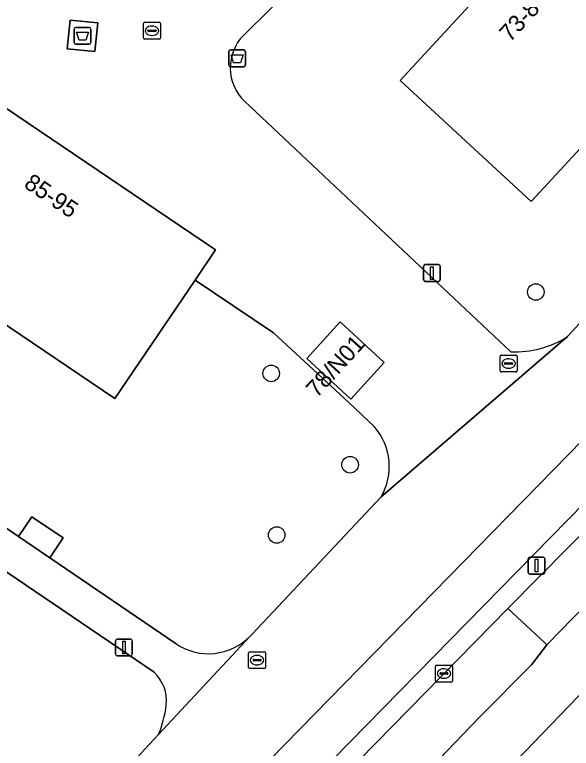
# Model space of a CAD drawing. Extents: x 159039 to 160102, y 381214 to 382524.
# Drawn here: x 159848.02 to 159880.98, y 381940.66 to 381984.1 of the extents above; entities that cross this region are included whole.
import ezdxf

# ---------------------------------------------------------------- set-up
doc = ezdxf.new("R2010")
doc.units = 0
for name, color, linetype in [('IMGEO_Afval_apart_plaats', 7, 'Continuous'), ('IMGEO_Afvalbak', 7, 'Continuous'), ('IMGEO_Berm_open', 7, 'Continuous'), ('IMGEO_Boom', 7, 'Continuous'), ('IMGEO_Brandkraan', 7, 'Continuous'), ('IMGEO_Fietspad_gesloten', 7, 'Continuous'), ('IMGEO_Groenvoorziening', 7, 'Continuous'), ('IMGEO_Kolk', 7, 'Continuous'), ('IMGEO_Lichtmast', 7, 'Continuous'), ('IMGEO_OVBaan_gesloten', 7, 'Continuous'), ('IMGEO_Pand', 7, 'Continuous'), ('IMGEO_Pand_nummerreeks', 7, 'Continuous'), ('IMGEO_Rijbaan_regionaal_gesloten', 7, 'Continuous'), ('IMGEO_Rioolput', 7, 'Continuous'), ('IMGEO_Voetpad_gesloten', 7, 'Continuous'), ('IMGEO_Voetpad_open', 7, 'Continuous')]:
    doc.layers.add(name, color=color, linetype=linetype)

msp = doc.modelspace()

# ---------------------------------------------------------------- linework, layer by layer
at = {"layer": 'IMGEO_Afval_apart_plaats'}
for p, q in [((159851.54, 381982.45), (159851.54, 381983.25)), ((159851.54, 381983.25), (159851.54, 381982.45)), ((159851.64, 381983.35), (159852.43, 381983.35)), ((159852.43, 381983.35), (159851.64, 381983.35)), ((159852.53, 381983.25), (159852.53, 381982.45)), ((159852.53, 381982.45), (159852.53, 381983.25)), ((159852.43, 381982.35), (159851.64, 381982.35)), ((159851.64, 381982.35), (159852.43, 381982.35))]:
    msp.add_line(p, q, dxfattribs=at)
msp.add_lwpolyline([(159851.683, 381983.064), (159852.387, 381983.064), (159852.238, 381982.594), (159851.832, 381982.594), (159851.683, 381983.064)], dxfattribs=at)
for centre, start, end in [((159851.64, 381983.25), 90, 180), ((159851.64, 381983.25), 90, 180), ((159852.43, 381983.25), 0, 90), ((159852.43, 381983.25), 360, 90), ((159851.64, 381982.45), 180, 270), ((159851.64, 381982.45), 180, 270), ((159852.43, 381982.45), 270, 0), ((159852.43, 381982.45), 270, 0)]:
    msp.add_arc(centre, 0.1, start, end, dxfattribs=at)
at = {"layer": 'IMGEO_Afvalbak'}
for p, q in [((159860.692, 381981.118), (159860.692, 381981.918)), ((159860.692, 381981.918), (159860.692, 381981.118)), ((159860.792, 381982.018), (159861.582, 381982.018)), ((159861.582, 381982.018), (159860.792, 381982.018)), ((159861.682, 381981.918), (159861.682, 381981.118)), ((159861.682, 381981.118), (159861.682, 381981.918)), ((159861.582, 381981.018), (159860.792, 381981.018)), ((159860.792, 381981.018), (159861.582, 381981.018))]:
    msp.add_line(p, q, dxfattribs=at)
msp.add_lwpolyline([(159860.835, 381981.732), (159861.539, 381981.732), (159861.39, 381981.262), (159860.984, 381981.262), (159860.835, 381981.732)], dxfattribs=at)
for centre, start, end in [((159860.792, 381981.918), 90, 180), ((159860.792, 381981.918), 90, 180), ((159861.582, 381981.918), 0, 90), ((159861.582, 381981.918), 360, 90), ((159860.792, 381981.118), 180, 270), ((159860.792, 381981.118), 180, 270), ((159861.582, 381981.118), 270, 0), ((159861.582, 381981.118), 270, 0)]:
    msp.add_arc(centre, 0.1, start, end, dxfattribs=at)
at = {"layer": 'IMGEO_Berm_open'}
for points in [[(159903.088, 381975.101), (159902.248, 381975.962), (159899.911, 381973.728), (159889.154, 381962.892), (159884.766, 381958.256), (159857.889, 381930.861), (159857.802, 381930.767)], [(159858.668, 381930.002), (159877.229, 381948.932), (159903.088, 381975.101)]]:
    msp.add_lwpolyline(points, dxfattribs=at)
at = {"layer": 'IMGEO_Boom'}
for centre in [(159878.874, 381967.684), (159863.209, 381962.86), (159867.878, 381957.451), (159863.534, 381953.288)]:
    msp.add_circle(centre, 0.489, dxfattribs=at)
at = {"layer": 'IMGEO_Brandkraan'}
for p, q in [((159861.871, 381945.452), (159861.871, 381946.304)), ((159861.946, 381946.378), (159862.798, 381946.378)), ((159862.872, 381946.304), (159862.872, 381945.452)), ((159862.13, 381945.872), (159862.13, 381945.884)), ((159862.173, 381945.921), (159862.571, 381945.921)), ((159862.359, 381946.158), (159862.384, 381946.158)), ((159862.614, 381945.884), (159862.614, 381945.872)), ((159862.568, 381945.835), (159862.17, 381945.835)), ((159862.382, 381945.598), (159862.357, 381945.598)), ((159862.798, 381945.378), (159861.946, 381945.378))]:
    msp.add_line(p, q, dxfattribs=at)
for points in [[(159861.871, 381945.452), (159861.871, 381946.304)], [(159861.946, 381946.378), (159862.798, 381946.378)], [(159862.872, 381946.304), (159862.872, 381945.452)], [(159862.798, 381945.378), (159861.946, 381945.378)]]:
    msp.add_lwpolyline(points, dxfattribs=at)
for centre, radius, start, end in [((159861.948, 381946.302), 0.0765, 91.552, 178.448), ((159861.948, 381946.302), 0.0765, 91.552, 178.448), ((159862.796, 381946.302), 0.0765, 1.552, 88.448), ((159862.796, 381946.302), 0.0765, 1.552, 88.448), ((159862.17, 381945.881), 0.0403, 85.8775, 175.7526), ((159862.167, 381945.871), 0.0366, 178.938, 274.7102), ((159862.571, 381945.878), 0.043, 264.8664, 352.4533), ((159862.575, 381945.883), 0.0386, 1.7309, 96.639), ((159861.948, 381945.454), 0.0765, 181.552, 268.448), ((159861.948, 381945.454), 0.0765, 181.552, 268.448), ((159862.796, 381945.454), 0.0765, 271.552, 358.448), ((159862.796, 381945.454), 0.0765, 271.552, 358.448)]:
    msp.add_arc(centre, radius, start, end, dxfattribs=at)
for centre, major_axis, ratio, start_param, end_param in [((159862.358, 381945.878), (-0.387, 0.002), 0.722429, 4.712389, 7.853982), ((159862.383, 381945.878), (-0.39, 0.002), 0.717154, 1.570796, 4.712389)]:
    msp.add_ellipse(centre, major_axis=major_axis, ratio=ratio, start_param=start_param, end_param=end_param, dxfattribs=at)
at = {"layer": 'IMGEO_Fietspad_gesloten'}
for points in [[(160031.184, 382122.755), (159998.124, 382086.853), (159997.111, 382086.011), (159989.668, 382076.046), (159983.09, 382067.55), (159979.985, 382063.825), (159976.515, 382059.946), (159953.368, 382034.515), (159918.003, 381996.384), (159907.093, 381985.094), (159902.578, 381980.245), (159898.248, 381975.594), (159887.593, 381964.744), (159883.554, 381960.705), (159881.67, 381958.927), (159861.368, 381938.178), (159856.477, 381933.228)], [(159854.825, 381927.527), (159857.802, 381930.767), (159857.889, 381930.861), (159884.766, 381958.256)]]:
    msp.add_lwpolyline(points, dxfattribs=at)
at = {"layer": 'IMGEO_Groenvoorziening'}
for points in [[(159921.055, 382058.666), (159916.908, 382051.807), (159924.822, 382044.468), (159926.002, 382045.804), (159928.92, 382043.137), (159930.524, 382044.874), (159938.294, 382037.701), (159926.358, 382024.773), (159914.419, 382011.841), (159903.486, 382000), (159902.48, 381998.91), (159890.541, 381985.979), (159878.602, 381973.047), (159870.838, 381980.213)], [(159880.76, 381965.037), (159913.053, 382000), (159945.917, 382035.581)], [(159870.838, 381980.213), (159876.608, 381986.463), (159873.554, 381989.169), (159875.871, 381991.596), (159872.907, 381994.285), (159866.367, 381987.633), (159861.559, 381982.872)], [(159802.62, 381984.105), (159816.47, 381974.858), (159848.247, 381953.205), (159849.03, 381954.364), (159850.892, 381953.125), (159850.094, 381951.947), (159857.575, 381946.849)], [(159861.624, 381978.979), (159877.395, 381964.134)], [(159869.329, 381959.69), (159867.8, 381961.13), (159863.349, 381965.266), (159858.697, 381968.392), (159853.945, 381961.368), (159839.368, 381971.23)], [(159856.271, 381945.174), (159834.566, 381959.884)], [(159861.967, 381947.306), (159862.071, 381947.418), (159869.72, 381955.556)], [(159849.495, 381933.899), (159848.63, 381934.728), (159850.376, 381936.551), (159851.215, 381935.747), (159856.522, 381941.448)]]:
    msp.add_lwpolyline(points, dxfattribs=at)
for centre, radius, start, end in [((159863.53, 381980.958), 2.748, 135.8444, 226.0687), ((159877.601, 381970.088), 5.957, 268.0181, 302.0249), ((159866.62, 381957.348), 3.581, 329.9632, 40.8429), ((159859.497, 381949.706), 3.444, 236.0669, 315.8139), ((159854.668, 381943.471), 2.339, 353.6988, 46.7455), ((159850.439, 381944.016), 6.603, 337.1112, 353.0219)]:
    msp.add_arc(centre, radius, start, end, dxfattribs=at)
at = {"layer": 'IMGEO_Kolk'}
for p, q in [((159872.934, 381944.659), (159872.934, 381945.511)), ((159873.009, 381945.585), (159873.861, 381945.585)), ((159873.935, 381945.511), (159873.935, 381944.659)), ((159873.193, 381945.079), (159873.193, 381945.091)), ((159873.631, 381945.042), (159873.233, 381945.042)), ((159873.236, 381945.128), (159873.634, 381945.128)), ((159873.422, 381945.365), (159873.447, 381945.365)), ((159873.677, 381945.091), (159873.677, 381945.079)), ((159873.861, 381944.585), (159873.009, 381944.585)), ((159873.445, 381944.805), (159873.42, 381944.805))]:
    msp.add_line(p, q, dxfattribs=at)
for points in [[(159872.934, 381944.659), (159872.934, 381945.511)], [(159873.009, 381945.585), (159873.861, 381945.585)], [(159873.935, 381945.511), (159873.935, 381944.659)], [(159873.861, 381944.585), (159873.009, 381944.585)]]:
    msp.add_lwpolyline(points, dxfattribs=at)
for centre, radius, start, end in [((159873.011, 381945.509), 0.0765, 91.552, 178.448), ((159873.011, 381945.509), 0.0765, 91.552, 178.448), ((159873.859, 381945.509), 0.0765, 1.552, 88.448), ((159873.859, 381945.509), 0.0765, 1.552, 88.448), ((159873.233, 381945.088), 0.0403, 85.8775, 175.7526), ((159873.23, 381945.078), 0.0366, 178.938, 274.7102), ((159873.634, 381945.085), 0.043, 264.8664, 352.4533), ((159873.638, 381945.09), 0.0386, 1.7309, 96.639), ((159873.011, 381944.661), 0.0765, 181.552, 268.448), ((159873.011, 381944.661), 0.0765, 181.552, 268.448), ((159873.859, 381944.661), 0.0765, 271.552, 358.448), ((159873.859, 381944.661), 0.0765, 271.552, 358.448)]:
    msp.add_arc(centre, radius, start, end, dxfattribs=at)
for centre, major_axis, ratio, start_param, end_param in [((159873.421, 381945.085), (-0.387, 0.002), 0.722429, 4.712389, 7.853982), ((159873.446, 381945.085), (-0.39, 0.002), 0.717154, 1.570796, 4.712389)]:
    msp.add_ellipse(centre, major_axis=major_axis, ratio=ratio, start_param=start_param, end_param=end_param, dxfattribs=at)
at = {"layer": 'IMGEO_Lichtmast'}
for p, q in [((159872.229, 381968.405), (159872.229, 381969.205)), ((159872.229, 381969.205), (159872.229, 381968.405)), ((159872.329, 381969.305), (159873.119, 381969.305)), ((159873.119, 381969.305), (159872.329, 381969.305)), ((159873.219, 381969.205), (159873.219, 381968.405)), ((159873.219, 381968.405), (159873.219, 381969.205)), ((159873.119, 381968.305), (159872.329, 381968.305)), ((159872.329, 381968.305), (159873.119, 381968.305)), ((159878.521, 381951.977), (159879.311, 381951.977)), ((159879.311, 381951.977), (159878.521, 381951.977)), ((159878.421, 381951.077), (159878.421, 381951.877)), ((159878.421, 381951.877), (159878.421, 381951.077)), ((159879.411, 381951.877), (159879.411, 381951.077)), ((159879.411, 381951.077), (159879.411, 381951.877)), ((159879.311, 381950.977), (159878.521, 381950.977)), ((159878.521, 381950.977), (159879.311, 381950.977)), ((159853.992, 381946.228), (159853.992, 381947.028)), ((159853.992, 381947.028), (159853.992, 381946.228)), ((159854.092, 381947.128), (159854.882, 381947.128)), ((159854.882, 381947.128), (159854.092, 381947.128)), ((159854.982, 381947.028), (159854.982, 381946.228)), ((159854.982, 381946.228), (159854.982, 381947.028)), ((159854.882, 381946.128), (159854.092, 381946.128)), ((159854.092, 381946.128), (159854.882, 381946.128))]:
    msp.add_line(p, q, dxfattribs=at)
for points in [[(159872.649, 381969.18), (159872.799, 381969.18), (159872.799, 381968.43), (159872.649, 381968.43), (159872.649, 381969.18)], [(159878.841, 381951.852), (159878.991, 381951.852), (159878.991, 381951.102), (159878.841, 381951.102), (159878.841, 381951.852)], [(159854.412, 381947.003), (159854.562, 381947.003), (159854.562, 381946.253), (159854.412, 381946.253), (159854.412, 381947.003)]]:
    msp.add_lwpolyline(points, dxfattribs=at)
for centre, start, end in [((159872.329, 381969.205), 90, 180), ((159872.329, 381969.205), 90, 180), ((159873.119, 381969.205), 0, 90), ((159873.119, 381969.205), 360, 90), ((159872.329, 381968.405), 180, 270), ((159872.329, 381968.405), 180, 270), ((159873.119, 381968.405), 270, 0), ((159873.119, 381968.405), 270, 0), ((159878.521, 381951.877), 90, 180), ((159878.521, 381951.877), 90, 180), ((159879.311, 381951.877), 0, 90), ((159879.311, 381951.877), 360, 90), ((159878.521, 381951.077), 180, 270), ((159878.521, 381951.077), 180, 270), ((159879.311, 381951.077), 270, 0), ((159879.311, 381951.077), 270, 0), ((159854.092, 381947.028), 90, 180), ((159854.092, 381947.028), 90, 180), ((159854.882, 381947.028), 0, 90), ((159854.882, 381947.028), 360, 90), ((159854.092, 381946.228), 180, 270), ((159854.092, 381946.228), 180, 270), ((159854.882, 381946.228), 270, 0), ((159854.882, 381946.228), 270, 0)]:
    msp.add_arc(centre, 0.1, start, end, dxfattribs=at)
at = {"layer": 'IMGEO_OVBaan_gesloten'}
msp.add_lwpolyline([(159900.355, 381968.148), (159916.592, 381984.81), (159915.267, 381986.291), (159904.589, 381976.487), (159903.088, 381975.101), (159877.229, 381948.932), (159879.418, 381946.898), (159879.538, 381946.787)], close=True, dxfattribs=at)
at = {"layer": 'IMGEO_Pand'}
for points in [[(159890.541, 381985.979), (159882.776, 381993.146), (159880.082, 381990.228), (159876.608, 381986.463), (159870.838, 381980.213), (159878.602, 381973.047)], [(159845.326, 381980.037), (159839.368, 381971.23), (159853.945, 381961.368), (159858.697, 381968.392), (159859.903, 381970.175)], [(159869.892, 381963.515), (159867.287, 381965.911), (159865.315, 381963.742), (159867.919, 381961.342)]]:
    msp.add_lwpolyline(points, close=True, dxfattribs=at)
at = {"layer": 'IMGEO_Rijbaan_regionaal_gesloten'}
for points in [[(160054.181, 382135.339), (160051.027, 382138.476), (160049.7, 382134.405), (160047.957, 382130.21), (160043.032, 382120.201), (160040.107, 382115.62), (160035.49, 382109.654), (160030.835, 382104.457), (160023.37, 382096.527), (160004.13, 382075.818), (159980.312, 382049.642), (159948.066, 382014.844), (159916.205, 381980.354), (159902.631, 381965.986), (159892.348, 381955.101), (159863.621, 381925.29), (159866.19, 381922.846), (159876.751, 381933.709), (159905.338, 381963.421), (159908.385, 381966.588), (159925.477, 381984.721), (159925.653, 381984.949)], [(159900.355, 381968.148), (159879.538, 381946.787), (159878.616, 381945.605), (159875.523, 381942.48), (159872.709, 381939.543), (159862.51, 381929.159), (159861.117, 381927.672), (159863.621, 381925.29), (159892.348, 381955.101)]]:
    msp.add_lwpolyline(points, dxfattribs=at)
msp.add_lwpolyline([(159879.538, 381946.787), (159879.418, 381946.898), (159877.229, 381948.932), (159858.668, 381930.002), (159861.117, 381927.672), (159862.51, 381929.159), (159872.709, 381939.543), (159875.523, 381942.48), (159878.616, 381945.605)], close=True, dxfattribs=at)
at = {"layer": 'IMGEO_Rioolput'}
for p, q in [((159855.722, 381983.653), (159856.574, 381983.653)), ((159855.647, 381982.727), (159855.647, 381983.579)), ((159856.135, 381983.433), (159856.16, 381983.433)), ((159856.648, 381983.579), (159856.648, 381982.727)), ((159855.906, 381983.147), (159855.906, 381983.159)), ((159856.344, 381983.11), (159855.946, 381983.11)), ((159855.949, 381983.196), (159856.347, 381983.196)), ((159856.158, 381982.873), (159856.133, 381982.873)), ((159856.39, 381983.159), (159856.39, 381983.147)), ((159856.574, 381982.653), (159855.722, 381982.653)), ((159876.765, 381963.018), (159876.765, 381963.87)), ((159876.84, 381963.944), (159877.692, 381963.944)), ((159877.253, 381963.724), (159877.278, 381963.724)), ((159877.766, 381963.87), (159877.766, 381963.018)), ((159877.024, 381963.438), (159877.024, 381963.45)), ((159877.462, 381963.401), (159877.064, 381963.401)), ((159877.067, 381963.487), (159877.465, 381963.487)), ((159877.508, 381963.45), (159877.508, 381963.438)), ((159877.692, 381962.944), (159876.84, 381962.944)), ((159877.276, 381963.164), (159877.251, 381963.164))]:
    msp.add_line(p, q, dxfattribs=at)
for points in [[(159855.722, 381983.653), (159856.574, 381983.653)], [(159855.647, 381982.727), (159855.647, 381983.579)], [(159856.648, 381983.579), (159856.648, 381982.727)], [(159856.574, 381982.653), (159855.722, 381982.653)], [(159876.765, 381963.018), (159876.765, 381963.87)], [(159876.84, 381963.944), (159877.692, 381963.944)], [(159877.766, 381963.87), (159877.766, 381963.018)], [(159877.692, 381962.944), (159876.84, 381962.944)]]:
    msp.add_lwpolyline(points, dxfattribs=at)
for centre, radius, start, end in [((159855.724, 381983.577), 0.0765, 91.552, 178.448), ((159855.724, 381983.577), 0.0765, 91.552, 178.448), ((159856.572, 381983.577), 0.0765, 1.552, 88.448), ((159856.572, 381983.577), 0.0765, 1.552, 88.448), ((159855.946, 381983.156), 0.0403, 85.8775, 175.7526), ((159855.943, 381983.146), 0.0366, 178.938, 274.7102), ((159856.347, 381983.153), 0.043, 264.8664, 352.4533), ((159856.351, 381983.158), 0.0386, 1.7309, 96.639), ((159855.724, 381982.729), 0.0765, 181.552, 268.448), ((159855.724, 381982.729), 0.0765, 181.552, 268.448), ((159856.572, 381982.729), 0.0765, 271.552, 358.448), ((159856.572, 381982.729), 0.0765, 271.552, 358.448), ((159876.842, 381963.868), 0.0765, 91.552, 178.448), ((159876.842, 381963.868), 0.0765, 91.552, 178.448), ((159877.69, 381963.868), 0.0765, 1.552, 88.448), ((159877.69, 381963.868), 0.0765, 1.552, 88.448), ((159877.064, 381963.447), 0.0403, 85.8775, 175.7526), ((159877.061, 381963.437), 0.0366, 178.938, 274.7102), ((159877.465, 381963.444), 0.043, 264.8664, 352.4533), ((159877.469, 381963.449), 0.0386, 1.7309, 96.639), ((159876.842, 381963.02), 0.0765, 181.552, 268.448), ((159876.842, 381963.02), 0.0765, 181.552, 268.448), ((159877.69, 381963.02), 0.0765, 271.552, 358.448), ((159877.69, 381963.02), 0.0765, 271.552, 358.448)]:
    msp.add_arc(centre, radius, start, end, dxfattribs=at)
for centre, major_axis, ratio, start_param, end_param in [((159856.134, 381983.153), (-0.387, 0.002), 0.722429, 4.712389, 7.853982), ((159856.159, 381983.153), (-0.39, 0.002), 0.717154, 1.570796, 4.712389), ((159877.252, 381963.444), (-0.387, 0.002), 0.722429, 4.712389, 7.853982), ((159877.277, 381963.444), (-0.39, 0.002), 0.717154, 1.570796, 4.712389)]:
    msp.add_ellipse(centre, major_axis=major_axis, ratio=ratio, start_param=start_param, end_param=end_param, dxfattribs=at)
at = {"layer": 'IMGEO_Voetpad_gesloten'}
msp.add_lwpolyline([(159852.944, 381983.612), (159851.297, 381983.779), (159851.126, 381982.088), (159852.773, 381981.921)], close=True, dxfattribs=at)
at = {"layer": 'IMGEO_Voetpad_open'}
for points in [[(159988.725, 382080.049), (159987.495, 382080.564), (159984.987, 382077.725), (159984.861, 382077.582), (159982.757, 382075.356), (159982.607, 382075.175), (159978.149, 382070.384), (159952.029, 382042.235), (159946.205, 382035.838), (159945.917, 382035.581), (159913.053, 382000), (159880.76, 381965.037), (159869.72, 381955.556), (159862.071, 381947.418), (159861.967, 381947.306), (159856.522, 381941.448), (159851.215, 381935.747), (159849.495, 381933.899)], [(159856.477, 381933.228), (159861.368, 381938.178), (159881.67, 381958.927), (159883.554, 381960.705), (159887.593, 381964.744), (159898.248, 381975.594), (159902.578, 381980.245), (159900.725, 381982.047), (159917.282, 382000), (159919.342, 382002.234), (159933.766, 382017.908)], [(159814.403, 382000.907), (159815.81, 382000), (159815.978, 381999.892), (159830.555, 381990.03), (159845.326, 381980.037), (159859.903, 381970.175), (159858.697, 381968.392), (159863.349, 381965.266), (159867.8, 381961.13), (159869.329, 381959.69)], [(159861.559, 381982.872), (159866.367, 381987.633), (159872.907, 381994.285), (159875.871, 381991.596), (159873.554, 381989.169), (159876.608, 381986.463), (159880.082, 381990.228), (159874.175, 381995.627), (159877.735, 381999.493)], [(159801.647, 381982.37), (159809.387, 381976.949), (159827.934, 381964.379), (159834.566, 381959.884), (159856.271, 381945.174)], [(159877.395, 381964.134), (159861.624, 381978.979)], [(159857.575, 381946.849), (159850.094, 381951.947), (159848.247, 381953.205), (159816.47, 381974.858)], [(159869.72, 381955.556), (159880.76, 381965.037)], [(159856.522, 381941.448), (159861.967, 381947.306)]]:
    msp.add_lwpolyline(points, dxfattribs=at)
for points in [[(159852.944, 381983.612), (159852.773, 381981.921), (159851.126, 381982.088), (159851.297, 381983.779)], [(159869.892, 381963.515), (159867.919, 381961.342), (159865.315, 381963.742), (159867.287, 381965.911)], [(159848.247, 381953.205), (159850.094, 381951.947), (159850.892, 381953.125), (159849.03, 381954.364)]]:
    msp.add_lwpolyline(points, close=True, dxfattribs=at)
for centre, radius, start, end in [((159863.53, 381980.958), 2.748, 135.8444, 226.0687), ((159877.601, 381970.088), 5.957, 268.0181, 302.0249), ((159866.62, 381957.348), 3.581, 329.9632, 40.8429), ((159859.497, 381949.706), 3.444, 236.0669, 315.8139), ((159854.668, 381943.471), 2.339, 353.6988, 46.7455), ((159850.439, 381944.016), 6.603, 337.1112, 353.0219)]:
    msp.add_arc(centre, radius, start, end, dxfattribs=at)

# ---------------------------------------------------------------- texts
at = {"layer": 'IMGEO_Pand_nummerreeks'}
for s, rotation, p in [('73-83', 47.2908, (159877.355, 381982.437)), ('85-95', 325.9201, (159848.502, 381973.928)), ('78/N01', 47.7618, (159865.917, 381961.368))]:
    msp.add_text(s, height=1, rotation=rotation, dxfattribs=at).set_placement(p)

doc.saveas('drawing.dxf')
